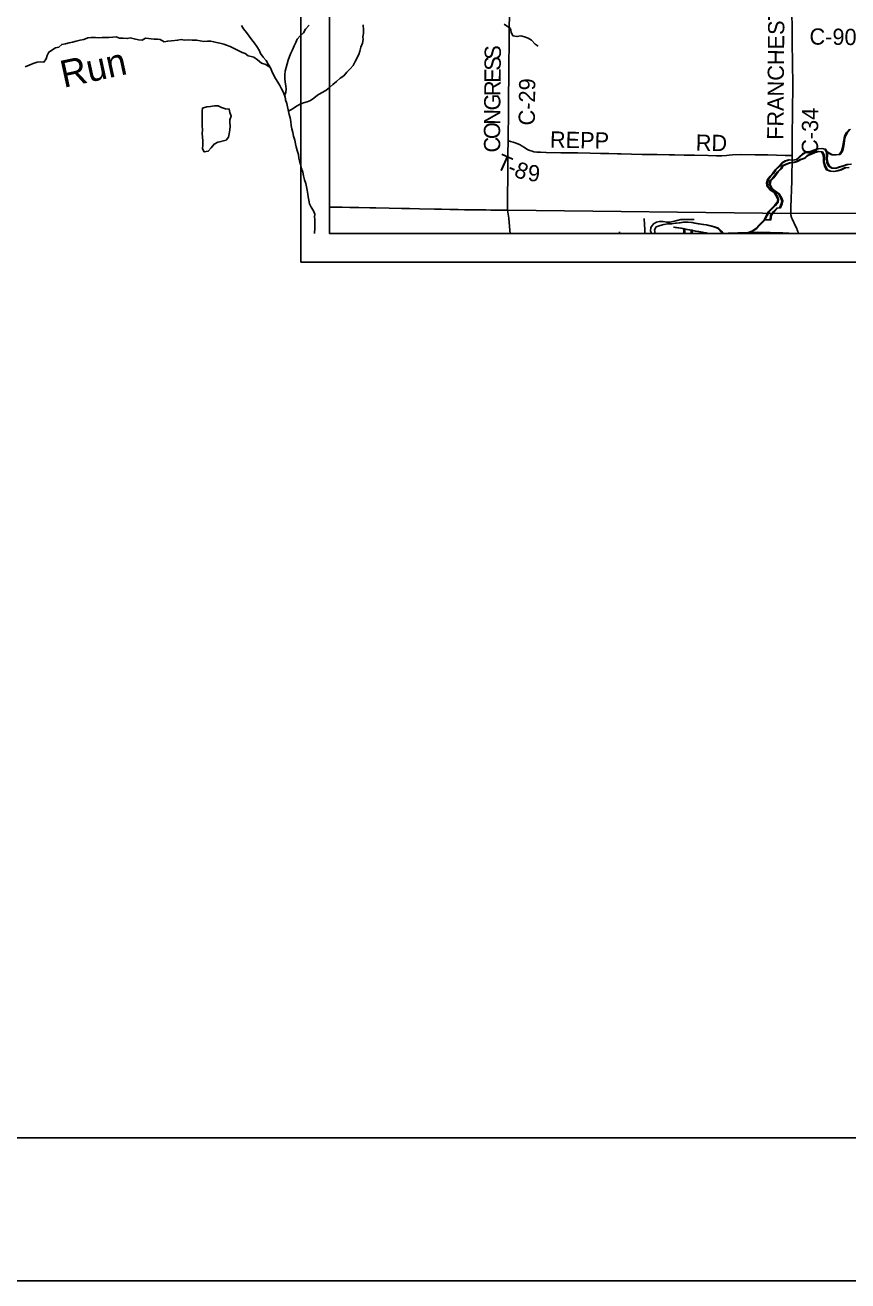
# Model space of a CAD drawing. Extents: x 0 to 34, y 0 to 22.
# Drawn here: x 14.748 to 17.627, y 0 to 4.394 of the extents above; entities that cross this region are included whole.
import ezdxf

# ---------------------------------------------------------------- set-up
doc = ezdxf.new("R2010")
doc.units = 0
for name, color, linetype in [('GM_X_City_Street', 7, 'Continuous'), ('GM_X_County_Road', 7, 'Continuous'), ('GM_X_County_Road_Text', 7, 'Continuous'), ('GM_X_Major_River', 7, 'Continuous'), ('GM_X_Minor_Lake', 7, 'Continuous'), ('GM_X_Minor_River', 7, 'Continuous'), ('GM_X_Minor_River_Text', 7, 'Continuous'), ('GM_X_Rail_Line', 7, 'Continuous'), ('GM_X_Township_Road', 7, 'Continuous'), ('GM_X_Township_Road_Text', 7, 'Continuous'), ('SH_Border', 7, 'Continuous'), ('SH_Cut_Line', 7, 'Continuous'), ('SH_Data', 7, 'Continuous')]:
    doc.layers.add(name, color=color, linetype=linetype)

msp = doc.modelspace()

# ---------------------------------------------------------------- linework, layer by layer
at = {"layer": 'GM_X_City_Street'}
for p, q in [((16.8288, 3.6647), (16.8286, 3.6701)), ((17.1333, 3.6647), (17.1326, 3.6654)), ((17.1366, 3.6647), (17.1359, 3.6654))]:
    msp.add_line(p, q, dxfattribs=at)
for points in [[(16.9174, 3.6647), (16.9168, 3.677), (16.9158, 3.6987), (16.9147, 3.7142), (16.9142, 3.7176)], [(17.017, 3.6873), (17.0234, 3.6863), (17.0417, 3.6831), (17.0532, 3.6811), (17.063, 3.6792), (17.079, 3.6761), (17.0812, 3.6756), (17.0934, 3.6735), (17.1026, 3.672), (17.1147, 3.6697), (17.1268, 3.6673), (17.1298, 3.6666), (17.1305, 3.6664), (17.1314, 3.6661), (17.1326, 3.6654)], [(17.0203, 3.6873), (17.0266, 3.6863), (17.045, 3.6831), (17.0565, 3.6811), (17.0663, 3.6792), (17.0823, 3.6761), (17.0845, 3.6756), (17.0967, 3.6735), (17.1058, 3.672), (17.118, 3.6697), (17.1301, 3.6673), (17.1331, 3.6666), (17.1338, 3.6664), (17.1346, 3.6661), (17.1359, 3.6654)], [(17.0536, 3.6647), (17.0536, 3.6653), (17.0536, 3.6692), (17.0535, 3.6724), (17.0533, 3.6789), (17.0532, 3.6811)], [(17.0569, 3.6647), (17.0569, 3.6653), (17.0568, 3.6692), (17.0568, 3.6724), (17.0566, 3.6789), (17.0565, 3.6811)], [(17.0789, 3.6647), (17.079, 3.6703), (17.079, 3.6761)], [(17.0822, 3.6647), (17.0822, 3.6703), (17.0823, 3.6761)]]:
    msp.add_lwpolyline(points, dxfattribs=at)
at = {"layer": 'GM_X_County_Road'}
for points in [[(16.4367, 3.7464), (16.4361, 3.7739), (16.4361, 3.7984), (16.4363, 3.8113), (16.4369, 3.848), (16.4375, 3.894), (16.438, 3.9516), (16.4384, 3.9814), (16.4384, 3.9879), (16.4385, 4.0036), (16.4389, 4.0332), (16.4392, 4.0538), (16.4393, 4.0882), (16.4398, 4.1274), (16.44, 4.1676), (16.4404, 4.1921), (16.4407, 4.2246), (16.4411, 4.2437), (16.4414, 4.2715), (16.4417, 4.3159), (16.4419, 4.3427), (16.4423, 4.3635), (16.4425, 4.3902), (16.4428, 4.422)], [(17.4277, 3.7324), (17.4277, 3.7441), (17.4282, 3.756), (17.4309, 3.8489), (17.4319, 3.9379), (17.4329, 4.0048), (17.4335, 4.0888), (17.4343, 4.1875), (17.4336, 4.2597), (17.433, 4.2793), (17.4329, 4.3149), (17.4322, 4.3663), (17.4319, 4.3926), (17.4316, 4.4276)], [(15.8135, 3.7565), (15.9549, 3.7547), (16.0218, 3.7529), (16.1282, 3.7509), (16.2875, 3.7477), (16.3783, 3.7468), (16.4018, 3.7466), (16.4274, 3.7466), (16.4367, 3.7464)], [(16.4451, 3.6647), (16.4441, 3.6757), (16.4409, 3.719), (16.4367, 3.7464)], [(17.4538, 3.6647), (17.4532, 3.6675), (17.4517, 3.6728), (17.4504, 3.6767), (17.4483, 3.682), (17.4458, 3.688), (17.4323, 3.7159), (17.4303, 3.7208), (17.4292, 3.7243), (17.4287, 3.7261), (17.4281, 3.7285), (17.4279, 3.7304), (17.4277, 3.7324)]]:
    msp.add_lwpolyline(points, dxfattribs=at)
at = {"layer": 'GM_X_Major_River'}
msp.add_line((17.0453, 3.714), (17.0169, 3.707), dxfattribs=at)
for points in [[(17.042, 3.714), (17.0057, 3.705), (16.9936, 3.7042), (16.9807, 3.7068), (16.9674, 3.7071), (16.9576, 3.704), (16.9474, 3.6982), (16.9373, 3.6853), (16.9362, 3.6739), (16.9407, 3.6647)], [(16.9525, 3.6647), (16.9506, 3.6778), (16.9566, 3.6877), (16.9705, 3.6931), (16.9834, 3.6958), (16.997, 3.6989), (17.0114, 3.699), (17.0246, 3.7006), (17.0375, 3.7025), (17.0515, 3.7045), (17.0651, 3.7049), (17.0806, 3.7027), (17.0909, 3.7009), (17.1045, 3.6983), (17.1196, 3.6961), (17.1302, 3.6947), (17.1446, 3.6917), (17.1579, 3.688), (17.1708, 3.6839), (17.1807, 3.6737), (17.1889, 3.6647)], [(17.0169, 3.6992), (17.0279, 3.7006), (17.0408, 3.7025), (17.0547, 3.7045), (17.0684, 3.7049), (17.0839, 3.7027), (17.0941, 3.7009), (17.1078, 3.6983), (17.1229, 3.6961), (17.1335, 3.6947), (17.1479, 3.6917), (17.1612, 3.688), (17.1741, 3.6839), (17.1839, 3.6737), (17.1921, 3.6647)], [(17.0865, 3.7138), (17.042, 3.714)], [(17.0897, 3.7138), (17.0453, 3.714)], [(17.3342, 3.7123), (17.3161, 3.6945), (17.3051, 3.6827), (17.2931, 3.6743), (17.2791, 3.6678), (17.2696, 3.6647)], [(17.3375, 3.7123), (17.3193, 3.6945), (17.3084, 3.6827), (17.2963, 3.6743), (17.2824, 3.6678), (17.2729, 3.6647)], [(17.3552, 3.7122), (17.3342, 3.7123)], [(17.3585, 3.7122), (17.3375, 3.7123)]]:
    msp.add_lwpolyline(points, dxfattribs=at)
at = {"layer": 'GM_X_Minor_Lake'}
for points in [[(15.3687, 4.1032), (15.3676, 4.0937), (15.368, 4.08), (15.3677, 4.0663), (15.3681, 4.0545), (15.3682, 4.042), (15.3686, 4.0279), (15.3682, 4.015), (15.3687, 4.0017), (15.3702, 3.9888), (15.3703, 3.9751), (15.3695, 3.9614), (15.3753, 3.9504), (15.3889, 3.9528), (15.3995, 3.9649), (15.4094, 3.9775), (15.4223, 3.9844), (15.4348, 3.9871)], [(15.3687, 4.1031), (15.3676, 4.0937), (15.368, 4.08), (15.3677, 4.0663), (15.3681, 4.0545), (15.3682, 4.042), (15.3686, 4.0279), (15.3682, 4.015), (15.3687, 4.0017), (15.3702, 3.9888), (15.3703, 3.9751), (15.3695, 3.9614), (15.3753, 3.9504), (15.3889, 3.9528), (15.3995, 3.9649), (15.4094, 3.9775), (15.4223, 3.9844), (15.4333, 3.987)], [(15.4333, 3.987), (15.4515, 3.9913), (15.4602, 4.0016), (15.4628, 4.0138), (15.465, 4.0275), (15.4654, 4.0404), (15.4646, 4.0533), (15.4649, 4.0628), (15.4698, 4.0757), (15.4641, 4.0879), (15.4629, 4.1004), (15.4493, 4.1008), (15.4356, 4.1053), (15.4234, 4.1117), (15.4105, 4.1117), (15.3968, 4.1097), (15.3839, 4.1082), (15.3682, 4.1029)], [(15.4333, 3.987), (15.4515, 3.9913), (15.4602, 4.0016), (15.4628, 4.0138), (15.465, 4.0275), (15.4654, 4.0404), (15.4646, 4.0533), (15.4649, 4.0628), (15.4698, 4.0757), (15.4641, 4.0879), (15.4629, 4.1004), (15.4493, 4.1008), (15.4356, 4.1053), (15.4234, 4.1117), (15.4105, 4.1117), (15.3968, 4.1097), (15.3839, 4.1082), (15.3687, 4.1031)]]:
    msp.add_lwpolyline(points, dxfattribs=at)
at = {"layer": 'GM_X_Minor_River'}
for points in [[(15.9318, 4.3946), (15.9328, 4.376), (15.9326, 4.3646), (15.9305, 4.3532), (15.9307, 4.3433), (15.929, 4.3307), (15.9235, 4.317), (15.9195, 4.3032), (15.9156, 4.2914), (15.903, 4.2668), (15.8964, 4.253), (15.886, 4.2411), (15.874, 4.2291), (15.8632, 4.2168), (15.8504, 4.2082), (15.8377, 4.1966), (15.8253, 4.1865), (15.8129, 4.1753), (15.8002, 4.1652), (15.7859, 4.1574), (15.772, 4.1484), (15.7584, 4.1383), (15.7472, 4.1306), (15.7355, 4.1258), (15.7226, 4.1214), (15.7102, 4.1174), (15.6977, 4.1104), (15.6865, 4.1022), (15.6697, 4.0929)], [(16.4247, 4.3968), (16.4468, 4.3815), (16.4492, 4.369), (16.4551, 4.3569), (16.4692, 4.3537), (16.4829, 4.3562), (16.4962, 4.3534), (16.5085, 4.3483), (16.5207, 4.3408), (16.5335, 4.3277), (16.5435, 4.3203)], [(14.7484, 4.2482), (14.7624, 4.2537), (14.7759, 4.2593), (14.7899, 4.2637), (14.8024, 4.2658), (14.8142, 4.2648), (14.8224, 4.276), (14.8256, 4.2878), (14.8308, 4.2993), (14.8541, 4.3141), (14.8662, 4.317), (14.8767, 4.3263), (14.8892, 4.328), (14.9021, 4.332), (14.9145, 4.3348), (14.9274, 4.3381), (14.9407, 4.3413), (14.9532, 4.3438), (14.9675, 4.349), (14.98, 4.3507), (14.9948, 4.3509), (15.0043, 4.3499), (15.018, 4.3505), (15.0279, 4.3511), (15.0416, 4.3509), (15.0556, 4.3519), (15.0666, 4.3532), (15.0784, 4.3488), (15.0914, 4.3487), (15.1054, 4.347), (15.1161, 4.349), (15.1302, 4.3462), (15.1447, 4.3427), (15.158, 4.3417), (15.1696, 4.348), (15.1803, 4.3466), (15.1898, 4.3456), (15.1993, 4.345), (15.2111, 4.3448), (15.2206, 4.3431), (15.2348, 4.3357), (15.2473, 4.3382), (15.2606, 4.3392), (15.2827, 4.3418)], [(15.5055, 4.3923), (15.5126, 4.3808), (15.523, 4.368), (15.532, 4.3556), (15.5413, 4.3425), (15.5513, 4.3308), (15.5591, 4.3192), (15.5677, 4.3068), (15.5721, 4.2947), (15.5814, 4.2819), (15.5915, 4.2699), (15.5993, 4.2571), (15.6071, 4.2447), (15.6122, 4.2322), (15.6177, 4.2197), (15.6244, 4.2073), (15.6329, 4.1945), (15.6396, 4.1832), (15.6451, 4.1704), (15.6525, 4.1583), (15.6581, 4.1422)], [(15.7418, 4.3936), (15.7295, 4.3793), (15.7229, 4.367), (15.7109, 4.3569), (15.7004, 4.3446), (15.6957, 4.3331), (15.6894, 4.3209), (15.6835, 4.3078), (15.678, 4.2956), (15.6737, 4.2837), (15.6693, 4.2711), (15.6653, 4.2589), (15.6617, 4.2459), (15.6585, 4.2329), (15.6568, 4.2211), (15.657, 4.2074), (15.6588, 4.1942), (15.6609, 4.182), (15.6614, 4.1703), (15.6605, 4.1588), (15.6565, 4.1465)], [(15.2814, 4.3418), (15.2947, 4.3431), (15.3065, 4.3418), (15.3198, 4.342), (15.3327, 4.3411), (15.3483, 4.3417), (15.3609, 4.3385), (15.3735, 4.3368), (15.3864, 4.3374), (15.3985, 4.3372), (15.4081, 4.335), (15.418, 4.3329), (15.4302, 4.3304), (15.4431, 4.3268), (15.4534, 4.324), (15.4664, 4.3192), (15.4798, 4.3118), (15.494, 4.3052), (15.5078, 4.2986), (15.5181, 4.2946), (15.5293, 4.2868), (15.5392, 4.2846), (15.5487, 4.2818), (15.5618, 4.2721), (15.5749, 4.2609), (15.5909, 4.2562), (15.6061, 4.246)], [(15.6581, 4.1425), (15.6594, 4.1326), (15.6638, 4.1201), (15.6662, 4.1076), (15.6727, 4.0811), (15.676, 4.069), (15.6781, 4.0569), (15.6798, 4.0432), (15.6819, 4.0307), (15.6855, 4.0178), (15.6876, 4.0049), (15.6924, 3.9909), (15.6945, 3.978), (15.6962, 3.9686), (15.7002, 3.9549), (15.705, 3.941), (15.7063, 3.9284), (15.708, 3.919), (15.7116, 3.9057), (15.716, 3.8921), (15.72, 3.8792), (15.7229, 3.866), (15.7265, 3.8527), (15.7305, 3.8402), (15.7334, 3.8281), (15.7347, 3.8164), (15.7376, 3.8027), (15.7385, 3.7932), (15.7406, 3.7819), (15.7438, 3.769), (15.7497, 3.7565), (15.7579, 3.7445), (15.7621, 3.7319), (15.7612, 3.7221)], [(15.6635, 4.1357), (15.6635, 4.1357)], [(17.6334, 4.0296), (17.6226, 4.0177), (17.6159, 4.0054), (17.6127, 3.9917), (17.6106, 3.9788), (17.6088, 3.9658), (17.6056, 3.9529), (17.5966, 3.9417), (17.583, 3.9396), (17.5709, 3.9402), (17.5518, 3.95)], [(17.6367, 4.0296), (17.6259, 4.0177), (17.6192, 4.0054), (17.616, 3.9917), (17.6138, 3.9788), (17.6121, 3.9658), (17.6089, 3.9529), (17.5999, 3.9417), (17.5863, 3.9396), (17.5741, 3.9402), (17.5551, 3.95)], [(17.6365, 3.9077), (17.6236, 3.906), (17.6108, 3.9016), (17.5983, 3.8977), (17.5847, 3.8937), (17.5707, 3.8935), (17.5593, 3.9006), (17.5538, 3.9134), (17.5521, 3.9271), (17.5527, 3.9366), (17.5526, 3.9487), (17.5464, 3.9601), (17.5338, 3.9622), (17.5198, 3.9616), (17.5077, 3.9561), (17.4957, 3.9522), (17.4809, 3.9505), (17.4685, 3.9439), (17.4568, 3.9331), (17.4467, 3.9238), (17.4331, 3.9218), (17.4206, 3.9224), (17.4081, 3.9188), (17.3957, 3.9118), (17.3845, 3.8991)], [(17.6398, 3.9077), (17.6269, 3.906), (17.6141, 3.9016), (17.6016, 3.8977), (17.588, 3.8937), (17.574, 3.8935), (17.5625, 3.9006), (17.557, 3.9134), (17.5554, 3.9271), (17.556, 3.9366), (17.5558, 3.9487), (17.5496, 3.9601), (17.5371, 3.9622), (17.5231, 3.9616), (17.511, 3.9561), (17.4989, 3.9522), (17.4842, 3.9505), (17.4717, 3.9439), (17.4601, 3.9331), (17.45, 3.9238), (17.4364, 3.9218), (17.4238, 3.9224), (17.4114, 3.9188), (17.399, 3.9118), (17.3877, 3.8991)], [(17.3805, 3.8808), (17.3925, 3.8924), (17.3977, 3.9019), (17.4102, 3.9078), (17.423, 3.9117), (17.4359, 3.9127), (17.448, 3.917), (17.4604, 3.924), (17.4751, 3.9288), (17.4852, 3.9372), (17.4969, 3.9423), (17.5097, 3.9478), (17.5226, 3.9522), (17.5347, 3.9508), (17.5409, 3.9406), (17.5418, 3.9277), (17.5416, 3.9144), (17.5456, 3.9004), (17.5522, 3.888), (17.5648, 3.8828), (17.5773, 3.8818), (17.589, 3.8842), (17.6019, 3.8878), (17.6154, 3.8945), (17.6283, 3.8962)], [(17.3838, 3.8808), (17.3958, 3.8924), (17.401, 3.9019), (17.4134, 3.9078), (17.4263, 3.9117), (17.4391, 3.9127), (17.4512, 3.917), (17.4636, 3.924), (17.4784, 3.9288), (17.4885, 3.9372), (17.5002, 3.9423), (17.513, 3.9478), (17.5258, 3.9522), (17.538, 3.9508), (17.5442, 3.9406), (17.5451, 3.9277), (17.5449, 3.9144), (17.5489, 3.9004), (17.5555, 3.888), (17.568, 3.8828), (17.5806, 3.8818), (17.5923, 3.8842), (17.6051, 3.8878), (17.6187, 3.8945), (17.6316, 3.8962)], [(17.3845, 3.8991), (17.3725, 3.8879), (17.3651, 3.876), (17.355, 3.8653), (17.346, 3.8534), (17.3431, 3.8412), (17.3452, 3.8275), (17.3556, 3.8166), (17.3686, 3.8092), (17.3767, 3.7968), (17.3818, 3.7839), (17.38, 3.7744), (17.371, 3.7629), (17.3598, 3.7521), (17.3486, 3.7402), (17.334, 3.7125), (17.355, 3.7123)], [(17.3845, 3.8991), (17.3725, 3.8879), (17.3651, 3.876), (17.355, 3.8653), (17.346, 3.8534), (17.3431, 3.8412), (17.3452, 3.8275), (17.3556, 3.8166), (17.3686, 3.8092), (17.3767, 3.7968), (17.3818, 3.7839), (17.38, 3.7744), (17.371, 3.7629), (17.3598, 3.7521), (17.3486, 3.7402), (17.334, 3.7125), (17.355, 3.7123)], [(17.3877, 3.8991), (17.3758, 3.8879), (17.3683, 3.876), (17.3582, 3.8653), (17.3493, 3.8534), (17.3464, 3.8412), (17.3485, 3.8275), (17.3588, 3.8166), (17.3718, 3.8092), (17.3799, 3.7968), (17.385, 3.7839), (17.3833, 3.7744), (17.3743, 3.7629), (17.3631, 3.7521), (17.3518, 3.7402), (17.3373, 3.7125), (17.3583, 3.7123)], [(17.3877, 3.8991), (17.3758, 3.8879), (17.3683, 3.876), (17.3582, 3.8653), (17.3493, 3.8534), (17.3464, 3.8412), (17.3485, 3.8275), (17.3588, 3.8166), (17.3718, 3.8092), (17.3799, 3.7968), (17.385, 3.7839), (17.3833, 3.7744), (17.3743, 3.7629), (17.3631, 3.7521), (17.3518, 3.7402), (17.3373, 3.7125), (17.3583, 3.7123)], [(17.355, 3.7123), (17.3571, 3.7285), (17.3675, 3.742), (17.3784, 3.7539), (17.3886, 3.7551), (17.3941, 3.7685), (17.3962, 3.7788), (17.3919, 3.7913), (17.3842, 3.8041), (17.3712, 3.8134), (17.3578, 3.8243), (17.3527, 3.8364), (17.354, 3.8493), (17.3653, 3.8597), (17.3716, 3.8693), (17.3805, 3.8808)], [(17.3805, 3.8808), (17.3716, 3.8693), (17.3653, 3.8597), (17.354, 3.8493), (17.3527, 3.8364), (17.3578, 3.8243), (17.3712, 3.8134), (17.3842, 3.8041), (17.3919, 3.7913), (17.3962, 3.7788), (17.3941, 3.7685), (17.3886, 3.7551), (17.3784, 3.7539), (17.3675, 3.742), (17.3571, 3.7285), (17.355, 3.7122)], [(17.3583, 3.7123), (17.3603, 3.7285), (17.3708, 3.742), (17.3816, 3.7539), (17.3918, 3.7551), (17.3974, 3.7685), (17.3995, 3.7788), (17.3952, 3.7913), (17.3874, 3.8041), (17.3744, 3.8134), (17.361, 3.8243), (17.3559, 3.8364), (17.3573, 3.8493), (17.3685, 3.8597), (17.3749, 3.8693), (17.3838, 3.8808)], [(17.3838, 3.8808), (17.3749, 3.8693), (17.3685, 3.8597), (17.3573, 3.8493), (17.3559, 3.8364), (17.361, 3.8243), (17.3744, 3.8134), (17.3874, 3.8041), (17.3952, 3.7913), (17.3995, 3.7788), (17.3974, 3.7685), (17.3918, 3.7551), (17.3816, 3.7539), (17.3708, 3.742), (17.3603, 3.7285), (17.3583, 3.7122)], [(15.7608, 3.6647), (15.7614, 3.6714), (15.7622, 3.6775), (15.7623, 3.6839), (15.7624, 3.6904), (15.7621, 3.6961), (15.7623, 3.7144), (15.7612, 3.7221)]]:
    msp.add_lwpolyline(points, dxfattribs=at)
at = {"layer": 'GM_X_Rail_Line'}
for points in [[(17.9656, 8.7159), (17.2709, 8.7114), (16.4652, 8.7133), (16.1653, 8.7131), (15.8135, 8.7139), (15.8135, 3.7571), (15.8234, 3.757), (15.8578, 3.7566), (15.9757, 3.7542), (16.0223, 3.7529), (16.0658, 3.7522), (16.0937, 3.7518), (16.1278, 3.7511), (16.1806, 3.7499), (16.2054, 3.7494), (16.2425, 3.7488), (16.2641, 3.7483), (16.2861, 3.748), (16.3139, 3.7477), (16.3606, 3.7472), (16.4195, 3.7465), (16.438, 3.7464), (17.4277, 3.7348), (17.7194, 3.7358)], [(17.7194, 3.7358), (17.4277, 3.7348), (16.438, 3.7464), (16.4195, 3.7465), (16.3606, 3.7472), (16.3139, 3.7477), (16.2861, 3.748), (16.2641, 3.7483), (16.2425, 3.7488), (16.2054, 3.7494), (16.1806, 3.7499), (16.1278, 3.7511), (16.0937, 3.7518), (16.0658, 3.7522), (16.0223, 3.7529), (15.9757, 3.7542), (15.8578, 3.7566), (15.8234, 3.757), (15.8135, 3.7571), (15.8135, 3.6647), (19.4902, 3.6647)], [(17.1937, 3.6647), (17.2084, 3.666), (17.311, 3.6691), (17.3996, 3.6675), (17.442, 3.6647)]]:
    msp.add_lwpolyline(points, dxfattribs=at)
at = {"layer": 'GM_X_Township_Road'}
msp.add_lwpolyline([(16.4384, 3.9879), (16.4443, 3.9878), (16.4471, 3.9871), (16.4559, 3.9844), (16.4635, 3.9819), (16.4723, 3.9784), (16.4806, 3.9746), (16.4877, 3.9706), (16.4956, 3.9656), (16.5042, 3.9604), (16.5112, 3.9567), (16.5148, 3.955), (16.523, 3.9523), (16.5288, 3.9511), (16.5384, 3.9498), (16.5514, 3.949), (16.5715, 3.9482), (16.6228, 3.9476), (16.6821, 3.9466), (16.7253, 3.9458), (16.7614, 3.945), (16.7903, 3.9443), (16.8211, 3.9439), (16.8343, 3.9435), (16.8697, 3.9426), (16.9073, 3.9417), (16.9365, 3.9411), (16.9598, 3.9408), (17.0022, 3.9405), (17.0203, 3.94), (17.0542, 3.9392), (17.0904, 3.9388), (17.1379, 3.9381), (17.1673, 3.937), (17.1863, 3.9369), (17.2025, 3.9375), (17.2117, 3.9384), (17.2232, 3.9397), (17.2518, 3.9409), (17.3034, 3.9406), (17.3469, 3.9395), (17.4077, 3.9381), (17.4242, 3.9378), (17.4319, 3.9379)], dxfattribs=at)
at = {"layer": 'SH_Border'}
msp.add_lwpolyline([(1.5, 21.5), (33.5, 21.5), (33.5, 0.5), (1.5, 0.5)], close=True, dxfattribs=at)
at = {"layer": 'SH_Cut_Line'}
msp.add_lwpolyline([(0, 0), (34, 0), (34, 22), (0, 22)], close=True, dxfattribs=at)
msp.add_lwpolyline([(17.7194, 3.7358), (17.4277, 3.7348), (16.438, 3.7464), (16.4195, 3.7465), (16.3606, 3.7472), (16.3139, 3.7477), (16.2861, 3.748), (16.2641, 3.7483), (16.2425, 3.7488), (16.2054, 3.7494), (16.1806, 3.7499), (16.1278, 3.7511), (16.0937, 3.7518), (16.0658, 3.7522), (16.0223, 3.7529), (15.9757, 3.7542), (15.8578, 3.7566), (15.8234, 3.757), (15.8135, 3.7571), (15.8135, 3.6647), (22.6135, 3.6647)], dxfattribs=at)
at = {"layer": 'SH_Data'}
for p, q in [((15.7135, 10.5647), (15.7135, 3.5647)), ((15.8135, 10.4647), (15.8135, 3.6647)), ((15.8135, 3.6647), (15.8135, 3.6647)), ((15.8135, 3.6647), (22.6135, 3.6647)), ((15.7135, 3.5647), (26.49, 3.5647))]:
    msp.add_line(p, q, dxfattribs=at)

# ---------------------------------------------------------------- texts
at = {"layer": 'GM_X_County_Road_Text'}
for s, height, rotation, p in [('FRANCHESTER', 0.056818, 89.5163, (17.4016, 3.9922)), ('C-90', 0.05682, 359.3129, (17.4928, 4.3259)), ('S', 0.0568, 89.4225, (16.4129, 4.2726)), ('S', 0.0568, 89.4203, (16.4125, 4.2342)), ('E', 0.0568, 89.4214, (16.412, 4.1917)), ('R', 0.0568, 89.4217, (16.4116, 4.1451)), ('C-29', 0.05682, 89.3136, (16.5318, 4.0426)), ('G', 0.0568, 89.4208, (16.4111, 4.0951)), ('N', 0.0568, 89.4226, (16.4106, 4.0451)), ('C-34', 0.05682, 89.6571, (17.5227, 3.9399)), ('O', 0.0568, 89.6849, (16.4103, 3.9951)), ('C', 0.0568, 91.6707, (16.4116, 3.949))]:
    msp.add_text(s, height=height, rotation=rotation, dxfattribs=at).set_placement(p)
at = {"layer": 'GM_X_Minor_River_Text'}
msp.add_text('Run', height=0.09473, rotation=12.1968, dxfattribs=at).set_placement((14.883, 4.1742))
at = {"layer": 'GM_X_Township_Road_Text'}
for s, height, rotation, p in [('REPP', 0.05682, 358.8491, (16.5844, 3.9655)), ('RD', 0.05682, 359.0248, (17.0946, 3.9546)), ('T', 0.0568, 335.8678, (16.3927, 3.8938)), ('8', 0.0568, 338.7052, (16.4557, 3.8659)), ('-', 0.0568, 336.3585, (16.432, 3.8762)), ('9', 0.0568, 355.0838, (16.5055, 3.8492))]:
    msp.add_text(s, height=height, rotation=rotation, dxfattribs=at).set_placement(p)

doc.saveas('drawing.dxf')
